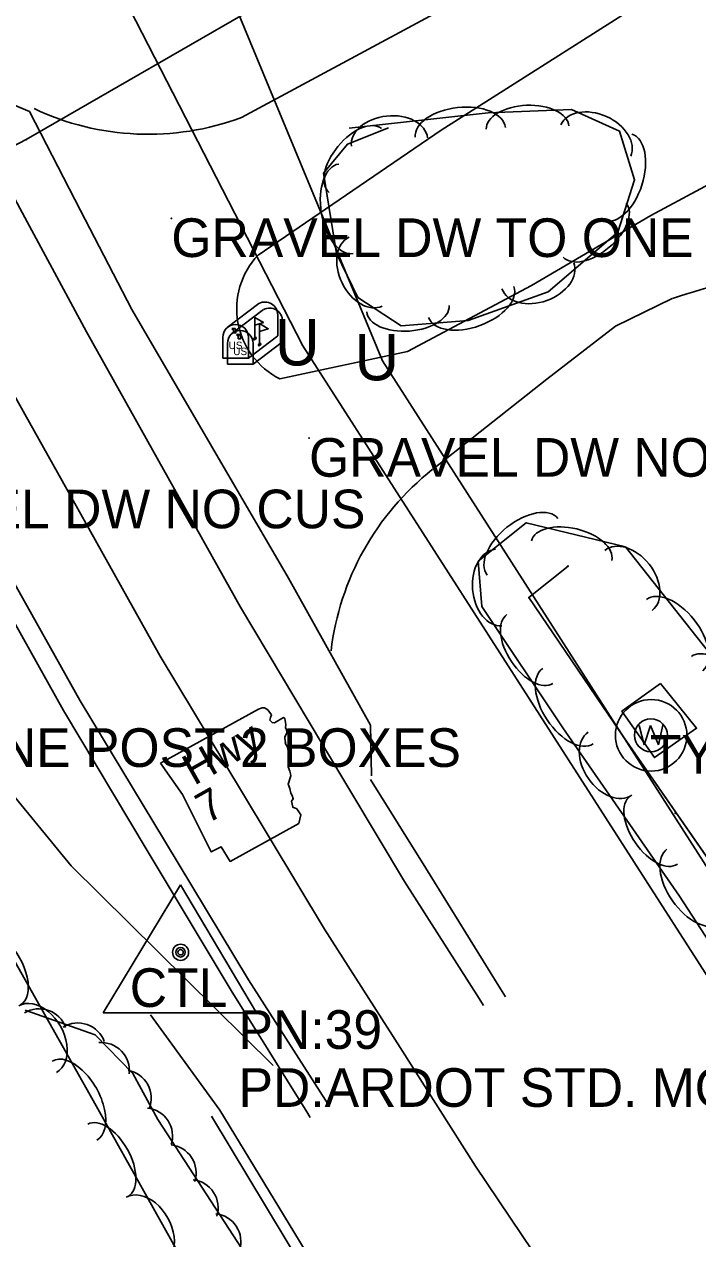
# Model space of a CAD drawing. Extents: x 954793 to 988390, y 1867850 to 1924428.
# Drawn here: x 965309.1 to 965396.2, y 1898944.4 to 1899101.5 of the extents above; entities that cross this region are included whole.
import ezdxf

# ---------------------------------------------------------------- set-up
doc = ezdxf.new("R2010")
doc.units = 0
for name, color, linetype in [('Default', 7, 'Continuous'), ('S_DITCHLINE', 7, 'Continuous'), ('S_DRIVEWAY', 7, 'Continuous'), ('S_EDGE_CONCRETE', 7, 'Continuous'), ('S_EDGE_PAVEMENT', 7, 'Continuous'), ('S_FENCE', 7, 'Continuous'), ('S_FIBER_OPTIC_CABLE', 7, 'Continuous'), ('S_HWY_SYMBOLS', 7, 'Continuous'), ('S_MAILBOX', 7, 'Continuous'), ('S_MAILBOX_ANNOT', 7, 'Continuous'), ('S_MSC_PT_SYM', 7, 'Continuous'), ('S_PAVEMENT_CROWN', 7, 'Continuous'), ('S_PRIMARY_CTL', 7, 'Continuous'), ('S_PRIMARY_CTL_ANNOT', 7, 'Continuous'), ('S_SHOULDER', 7, 'Continuous'), ('S_SURVEY_TEXT_ANNOT', 7, 'Continuous'), ('S_TREE', 7, 'Continuous'), ('S_UNDERGROUND_CABLE', 7, 'Continuous'), ('S_UTL_PT_SYM', 7, 'Continuous'), ('S_WATER_UTILITIES', 7, 'Continuous'), ('S_WATER_WELL_ANNOT', 7, 'Continuous')]:
    doc.layers.add(name, color=color, linetype=linetype)

msp = doc.modelspace()

# ---------------------------------------------------------------- linework, layer by layer
at = {"layer": 'S_DITCHLINE'}
for points in [[(965489.36, 1898752.73), (965477.38, 1898766.82), (965465.4, 1898780.9), (965453.42, 1898794.99), (965444.13, 1898806.03), (965434.83, 1898817.06), (965425.54, 1898828.1), (965416.25, 1898839.14), (965405.33, 1898853.88), (965394.42, 1898868.61), (965383.5, 1898883.34), (965372.58, 1898898.07), (965363.03, 1898913.82), (965353.48, 1898929.56), (965343.93, 1898945.3), (965334.37, 1898961.05), (965325.4, 1898973.4)], [(965487.84, 1898751.51), (965475.51, 1898765.38), (965463.18, 1898779.24), (965450.85, 1898793.11), (965441.69, 1898804.19), (965432.53, 1898815.28), (965423.37, 1898826.37), (965414.21, 1898837.45), (965403.53, 1898852.35), (965392.85, 1898867.24), (965382.17, 1898882.14), (965371.49, 1898897.03), (965361.94, 1898912.84), (965352.38, 1898928.66), (965342.82, 1898944.47), (965333.27, 1898960.28)]]:
    msp.add_lwpolyline(points, dxfattribs=at)
at = {"layer": 'S_DRIVEWAY'}
for points in [[(965472.99, 1899182.91), (965451.09, 1899163.54), (965432.28, 1899148.66), (965405.14, 1899128.91), (965368.35, 1899106.29), (965337.17, 1899089.45)], [(965473.66, 1899171.22), (965453.1, 1899152.71), (965440.04, 1899141.18), (965425.85, 1899130.18), (965405.76, 1899115.01), (965387.69, 1899103.48), (965363.02, 1899087.83), (965339.31, 1899071.66)], [(965353.99, 1899004.29), (965353.86, 1899010.84), (965343.27, 1899029.88), (965333.12, 1899047.25), (965322.97, 1899064.62), (965316.35, 1899077.43), (965309.72, 1899090.24), (965304.05, 1899092.59)], [(965342.15, 1899055.65), (965358.65, 1899059.18), (965374.72, 1899067.72), (965390.16, 1899076.79), (965419.99, 1899092.76)], [(965392.94, 1899066.04), (965385.59, 1899062.45), (965376.69, 1899055.63), (965361.88, 1899043.91)], [(965341.27, 1898966.85), (965315.13, 1898992.64), (965303.53, 1899006.75), (965295.42, 1899018.56)]]:
    msp.add_lwpolyline(points, dxfattribs=at)
msp.add_arc((965346.69, 1899064.71), 10.14, 136.7306, 243.3666, dxfattribs=at)
for centre, major_axis, ratio, start_param, end_param in [((965325.18, 1899121.98), (27.88, 20.71), 0.998181, 3.632054, 4.427158), ((965414.43, 1899006.84), (-62.42, 13.49), 0.980906, 4.776472, 5.264675), ((965383.53, 1899016.37), (-7.58, -34.25), 0.997839, 4.026858, 4.812543)]:
    msp.add_ellipse(centre, major_axis=major_axis, ratio=ratio, start_param=start_param, end_param=end_param, dxfattribs=at)
at = {"layer": 'S_EDGE_CONCRETE'}
msp.add_lwpolyline([(965391.39, 1899016.26), (965396.08, 1899010.46), (965390.62, 1899006.65), (965386.41, 1899012.66)], close=True, dxfattribs=at)
at = {"layer": 'S_EDGE_PAVEMENT'}
for points in [[(965368.48, 1898974.6), (965367.92, 1898975.49), (965358.28, 1898990.62), (965347.67, 1899008.37), (965337.06, 1899026.11), (965327.08, 1899043.93), (965317.11, 1899061.74), (965309.14, 1899076.54), (965301.16, 1899091.34)], [(965348.57, 1898961.53), (965348.06, 1898962.33), (965338.09, 1898977.89), (965327.19, 1898995.93), (965316.29, 1899013.98), (965306.2, 1899032.02)]]:
    msp.add_lwpolyline(points, dxfattribs=at)
at = {"layer": 'S_FENCE'}
for p, q in [((965374.38, 1899027.35), (965379.45, 1899031.43)), ((965386.23, 1899009.89), (965374.38, 1899027.35))]:
    msp.add_line(p, q, dxfattribs=at)
for points in [[(965374.38, 1899027.35), (965379.45, 1899031.43)], [(965386.23, 1899009.89), (965374.38, 1899027.35)], [(965386.33, 1899009.77), (965397.73, 1898993.34)], [(965386.33, 1899009.77), (965421.69, 1898958.82)]]:
    msp.add_lwpolyline(points, dxfattribs=at)
at = {"layer": 'S_FIBER_OPTIC_CABLE'}
for p, q in [((965355.43, 1899058), (965308.98, 1899169.94)), ((965415.76, 1898963.81), (965355.43, 1899058))]:
    msp.add_line(p, q, dxfattribs=at)
at = {"layer": 'S_HWY_SYMBOLS'}
msp.add_lwpolyline([(965326.68, 1899005.92), (965329.53, 1899001.9), (965333.25, 1898994.46), (965334.55, 1898995.1), (965335.7, 1898993.22), (965344.6, 1898998.15), (965344.85, 1898999.27), (965344.32, 1899000.04), (965343.81, 1899000.24), (965343.66, 1899001.03), (965343.87, 1899001.34), (965343.73, 1899001.76), (965343.57, 1899002.05), (965343.42, 1899002.65), (965343.2, 1899003.21), (965343.57, 1899004.29), (965343.52, 1899004.55), (965343.42, 1899004.89), (965343.2, 1899005.45), (965343.33, 1899005.91), (965343.5, 1899006.3), (965343.56, 1899006.72), (965343.46, 1899007.06), (965343.33, 1899007.47), (965343.16, 1899007.76), (965343.07, 1899008.1), (965342.82, 1899008.54), (965342.85, 1899008.66), (965342.79, 1899009.11), (965342.78, 1899009.3), (965343.05, 1899009.85), (965342.99, 1899010.3), (965342.87, 1899010.52), (965342.92, 1899010.94), (965342.77, 1899011.73), (965342.61, 1899011.83), (965341.43, 1899011.17), (965341.13, 1899011.19), (965340.84, 1899011.52), (965340.94, 1899011.86), (965341.04, 1899012.21), (965340.59, 1899012.83), (965340.16, 1899013.08), (965339.85, 1899013.1), (965339.37, 1899012.92), (965326.68, 1899005.92)], dxfattribs=at)
at = {"layer": 'S_MAILBOX'}
for p, q in [((965335.3, 1899062.3), (965339.43, 1899065.41)), ((965335.9, 1899061.52), (965340.04, 1899064.62)), ((965338.91, 1899063.59), (965338.91, 1899060.87)), ((965339.52, 1899062.8), (965339.52, 1899060.09)), ((965341.86, 1899063.93), (965341.86, 1899061.22)), ((965342.47, 1899063.15), (965342.47, 1899060.44)), ((965334.74, 1899061.02), (965334.74, 1899058.31)), ((965338.07, 1899058.31), (965341.86, 1899061.22)), ((965338.07, 1899061.02), (965338.07, 1899058.31)), ((965335.35, 1899060.24), (965335.35, 1899057.53)), ((965338.68, 1899057.53), (965342.47, 1899060.44)), ((965338.68, 1899060.24), (965338.68, 1899057.53)), ((965334.74, 1899058.31), (965338.07, 1899058.31)), ((965335.35, 1899057.53), (965338.68, 1899057.53))]:
    msp.add_line(p, q, dxfattribs=at)
for points in [[(965338.91, 1899063.59), (965340.02, 1899062.92), (965338.91, 1899062.58)], [(965339.52, 1899062.8), (965340.63, 1899062.14), (965339.52, 1899061.79)], [(965335.93, 1899062.14), (965336.15, 1899062), (965336.15, 1899061.61), (965336.45, 1899061.61), (965336.45, 1899061.97), (965336.26, 1899062.22), (965335.93, 1899062.17)], [(965336.53, 1899061.36), (965336.76, 1899061.22), (965336.76, 1899060.83), (965337.06, 1899060.83), (965337.06, 1899061.19), (965336.87, 1899061.44), (965336.53, 1899061.38)]]:
    msp.add_lwpolyline(points, dxfattribs=at)
for centre, end in [((965340.2, 1899063.93), 117.5718), ((965340.81, 1899063.15), 117.5718), ((965336.41, 1899061.02), 180), ((965337.01, 1899060.24), 180)]:
    msp.add_arc(centre, 1.66, 0, end, dxfattribs=at)
for centre in [(965338.91, 1899060.87), (965339.52, 1899060.09)]:
    msp.add_ellipse(centre, major_axis=(0.145, 0.132), ratio=0.564646, dxfattribs=at)
at = {"layer": 'S_MSC_PT_SYM'}
for points in [[(965328.09, 1899076.41), (965328.09, 1899076.46), (965328.09, 1899076.41), (965328.04, 1899076.41), (965328.09, 1899076.41), (965328.09, 1899076.36), (965328.09, 1899076.41), (965328.14, 1899076.41)], [(965345.92, 1899047.99), (965345.92, 1899048.04), (965345.92, 1899047.99), (965345.87, 1899047.99), (965345.92, 1899047.99), (965345.92, 1899047.94), (965345.92, 1899047.99), (965345.97, 1899047.99)], [(965379.45, 1899031.43), (965379.45, 1899031.48), (965379.45, 1899031.43), (965379.4, 1899031.43), (965379.45, 1899031.43), (965379.45, 1899031.38), (965379.45, 1899031.43), (965379.5, 1899031.43)], [(965374.38, 1899027.35), (965374.38, 1899027.4), (965374.38, 1899027.35), (965374.33, 1899027.35), (965374.38, 1899027.35), (965374.38, 1899027.3), (965374.38, 1899027.35), (965374.43, 1899027.35)], [(965393.32, 1898999.45), (965393.32, 1898999.5), (965393.32, 1898999.45), (965393.27, 1898999.45), (965393.32, 1898999.45), (965393.32, 1898999.4), (965393.32, 1898999.45), (965393.37, 1898999.45)]]:
    msp.add_lwpolyline(points, dxfattribs=at)
at = {"layer": 'S_PAVEMENT_CROWN'}
msp.add_lwpolyline([(965532.67, 1898739.61), (965517.73, 1898757.07), (965502.78, 1898774.53), (965488.44, 1898791.97), (965474.1, 1898809.41), (965460.44, 1898826.65), (965446.79, 1898843.89), (965432.52, 1898862.53), (965418.25, 1898881.16), (965404.78, 1898899.8), (965391.31, 1898918.43), (965379.39, 1898936.12), (965367.47, 1898953.82), (965357.7, 1898969.15), (965347.92, 1898984.48), (965337.29, 1899002.12), (965326.66, 1899019.76), (965316.58, 1899037.78), (965306.51, 1899055.8)], dxfattribs=at)
at = {"layer": 'S_PRIMARY_CTL'}
for p, q in [((965329.29, 1898990.18), (965319.26, 1898973.66)), ((965329.29, 1898990.18), (965339.12, 1898973.66)), ((965319.26, 1898973.66), (965339.12, 1898973.66))]:
    msp.add_line(p, q, dxfattribs=at)
for radius in [1.04, 0.609, 0.344]:
    msp.add_circle((965329.29, 1898981.47), radius, dxfattribs=at)
at = {"layer": 'S_SHOULDER'}
for points in [[(965346.08, 1898960.09), (965345.62, 1898960.84), (965335.83, 1898976.51), (965324.98, 1898994.62), (965314.14, 1899012.73), (965303.29, 1899032.08)], [(965371.34, 1898975.71), (965370.49, 1898977.08), (965361.04, 1898992.35), (965353.88, 1899003.84)]]:
    msp.add_lwpolyline(points, dxfattribs=at)
at = {"layer": 'S_TREE'}
for points in [[(965351.13, 1899088.09), (965369.11, 1899090.07), (965379.88, 1899090.5), (965386.11, 1899087.71), (965388.05, 1899081.4), (965385.89, 1899074.63), (965376.87, 1899066.92), (965366.52, 1899063.18), (965357.86, 1899062.52), (965352.21, 1899066.19), (965349.48, 1899071.85), (965347.8, 1899082.26), (965350.89, 1899086.02), (965356.2, 1899088.14)], [(965432.98, 1898929.44), (965410.91, 1898962.5), (965393.89, 1898988.74), (965378.75, 1899010.52), (965368.28, 1899026.21), (965367.8, 1899032.05), (965374.03, 1899037.03), (965386.87, 1899033.92), (965395.98, 1899022.43), (965407.78, 1899007.57), (965420.01, 1898993.37), (965435.26, 1898976.5), (965455.48, 1898964.45), (965467.01, 1898962.32), (965475.72, 1898967.86), (965481.96, 1898976.96), (965486.29, 1898986.12), (965495.69, 1898996.66), (965508.88, 1898994.88), (965519.01, 1898984.57), (965529.54, 1898970.47), (965537.14, 1898954.73), (965534.58, 1898943.51)], [(965306.5, 1898982.65), (965317.99, 1898962.32), (965331.25, 1898938.55), (965341.79, 1898922.55), (965351.71, 1898906.63), (965358.1, 1898889.23), (965369.93, 1898871.14), (965379.44, 1898856.02), (965386.16, 1898845.79), (965403.77, 1898825.42), (965426.55, 1898795.85), (965444.39, 1898774), (965464.64, 1898750.89)], [(965309.19, 1898973.97), (965318.21, 1898970.8), (965323.11, 1898965.79), (965326.35, 1898959.83), (965359.64, 1898908.67)]]:
    msp.add_lwpolyline(points, dxfattribs=at)
for centre, start, end in [((965310.98, 1898970.52), 19.8509, 121.4479), ((965315.99, 1898968.69), 19.8509, 121.4479), ((965319.02, 1898966.16), 353.5446, 95.1415), ((965321.84, 1898962.62), 337.7768, 79.3737), ((965324.61, 1898957.7), 342.2548, 83.8517), ((965327.66, 1898952.94), 342.2548, 83.8517), ((965330.51, 1898948.43), 342.2548, 83.8517), ((965333.45, 1898944.04), 342.2548, 83.8517)]:
    msp.add_arc(centre, 3.64, start, end, dxfattribs=at)
for centre, major_axis, ratio, start_param, end_param in [((965365.5, 1899087.54), (-5.83, -0.64), 0.55008, 3.141593, 6.283185), ((965374.19, 1899088.15), (-5.34, -0.21), 0.540699, 3.141593, 6.283185), ((965383.03, 1899086.48), (-4.52, 2.03), 0.685311, 3.141593, 6.283185), ((965356.32, 1899086.27), (-4.93, -0.54), 0.685311, 3.141593, 6.283185), ((965351.89, 1899083.89), (-3.39, -4.13), 0.540699, 3.141593, 6.283185), ((965385.93, 1899081.71), (1.79, 5.59), 0.55008, 3.141593, 6.283185), ((965350.69, 1899077.65), (0.93, -5.79), 0.55008, 3.141593, 6.283185), ((965382.9, 1899074.87), (4.07, 3.47), 0.540699, 3.141593, 6.283185), ((965353.24, 1899069.53), (2.15, -4.46), 0.685311, 3.141593, 6.283185), ((965375.54, 1899068.98), (4.66, 1.69), 0.685311, 3.141593, 6.283185), ((965366.92, 1899065.58), (5.52, 2), 0.55008, 3.141593, 6.283185), ((965358.71, 1899064.72), (5.33, 0.4), 0.540699, 3.141593, 6.283185), ((965373.55, 1899033.93), (-4.58, -3.66), 0.55008, 3.141593, 6.283185), ((965379.9, 1899033.42), (-5.2, 1.26), 0.540699, 3.141593, 6.283185), ((965387.27, 1899029.58), (-3.08, 3.88), 0.685311, 3.141593, 6.283185), ((965370.47, 1899028.66), (0.4, -4.94), 0.685311, 3.141593, 6.283185), ((965393.23, 1899022.49), (-3.65, 4.6), 0.55008, 3.141593, 6.283185), ((965374.51, 1899020.7), (2.97, -4.45), 0.540699, 3.141593, 6.283185), ((965398.74, 1899015.54), (-3.33, 4.19), 0.540699, 3.141593, 6.283185), ((965379.43, 1899013.32), (3.26, -4.88), 0.55008, 3.141593, 6.283185), ((965384.87, 1899005.88), (2.83, -4.07), 0.685311, 3.141593, 6.283185), ((965390.54, 1898997.27), (3.05, -4.39), 0.540699, 3.141593, 6.283185), ((965395.6, 1898989.99), (3.35, -4.82), 0.55008, 3.141593, 6.283185), ((965305.94, 1898979.33), (-2.63, 4.65), 0.540698, 3.1416, 6.283193), ((965310.78, 1898970.24), (-2.44, 4.31), 0.68531, 3.141605, 6.283198), ((965315.57, 1898962.3), (-2.89, 5.11), 0.550079, 3.1416, 6.283193), ((965319.88, 1898954.57), (-2.6, 4.67), 0.540709, 3.141611, 6.283203), ((965324.67, 1898945.45), (-2.41, 4.33), 0.685323, 3.141623, 6.283216)]:
    msp.add_ellipse(centre, major_axis=major_axis, ratio=ratio, start_param=start_param, end_param=end_param, dxfattribs=at)
at = {"layer": 'S_UNDERGROUND_CABLE'}
for p, q in [((965355.43, 1899058), (965308.98, 1899169.94)), ((965345.13, 1899059.93), (965295.89, 1899155.65)), ((965403.66, 1898968.71), (965345.13, 1899059.93)), ((965415.78, 1898963.8), (965355.43, 1899058))]:
    msp.add_line(p, q, dxfattribs=at)
at = {"layer": 'S_UTL_PT_SYM'}
for points in [[(965309.3, 1899086.59), (965309.3, 1899086.64), (965309.3, 1899086.59), (965309.25, 1899086.59), (965309.3, 1899086.59), (965309.3, 1899086.54), (965309.3, 1899086.59), (965309.35, 1899086.59)], [(965355.43, 1899058), (965355.43, 1899058.05), (965355.43, 1899058), (965355.38, 1899058), (965355.43, 1899058), (965355.43, 1899057.95), (965355.43, 1899058), (965355.48, 1899058)]]:
    msp.add_lwpolyline(points, dxfattribs=at)
at = {"layer": 'S_WATER_UTILITIES'}
for p, q in [((965342.61, 1899105.82), (965309.3, 1899086.59)), ((965309.3, 1899086.59), (965262.75, 1899062.48)), ((965388.63, 1899010.8), (965389.29, 1899008.32)), ((965389.29, 1899008.32), (965390.11, 1899010.8)), ((965390.11, 1899010.8), (965391.15, 1899008.32)), ((965391.15, 1899008.32), (965391.73, 1899010.84))]:
    msp.add_line(p, q, dxfattribs=at)
for centre, radius in [((965390.2, 1899009.54), 4.63), ((965390.17, 1899009.54), 2.13)]:
    msp.add_circle(centre, radius, dxfattribs=at)

# ---------------------------------------------------------------- texts
at = {"layer": 'Default'}
for p in [(965341.5, 1899057.38), (965351.8, 1899055.46)]:
    msp.add_text('U', height=6, rotation=360, dxfattribs=at).set_placement(p)
at = {"layer": 'S_HWY_SYMBOLS'}
for s, p in [('Hwy', (965331.04, 1899002.99)), ('7', (965332.74, 1898998.05))]:
    msp.add_text(s, height=4, rotation=29.4967, dxfattribs=at).set_placement(p)
at = {"layer": 'S_MAILBOX'}
for p in [(965335.51, 1899059.5), (965336.11, 1899058.72)]:
    msp.add_text('US', height=0.96, rotation=360, dxfattribs=at).set_placement(p)
at = {"layer": 'S_MAILBOX_ANNOT'}
msp.add_text('ONE POST 2 BOXES', height=5, dxfattribs=at).set_placement((965300.56, 1899005.45))
at = {"layer": 'S_PRIMARY_CTL'}
msp.add_text('CTL', height=5, rotation=360, dxfattribs=at).set_placement((965322.71, 1898974.4))
at = {"layer": 'S_PRIMARY_CTL_ANNOT'}
for s, p in [('PN:39', (965336.79, 1898968.98)), ('PD:ARDOT STD. MON. STAMPED PN:39', (965336.79, 1898961.48))]:
    msp.add_text(s, height=5, dxfattribs=at).set_placement(p)
at = {"layer": 'S_SURVEY_TEXT_ANNOT'}
for s, p in [('GRAVEL DW TO ONE STORY', (965328.09, 1899071.41)), ('GRAVEL DW NO CUS', (965345.92, 1899042.99)), ('GRAVEL DW NO CUS', (965285.23, 1899036.32))]:
    msp.add_text(s, height=5, dxfattribs=at).set_placement(p)
at = {"layer": 'S_WATER_WELL_ANNOT'}
msp.add_text('TY:CONC', height=5, dxfattribs=at).set_placement((965390.05, 1899004.57))

doc.saveas('drawing.dxf')
